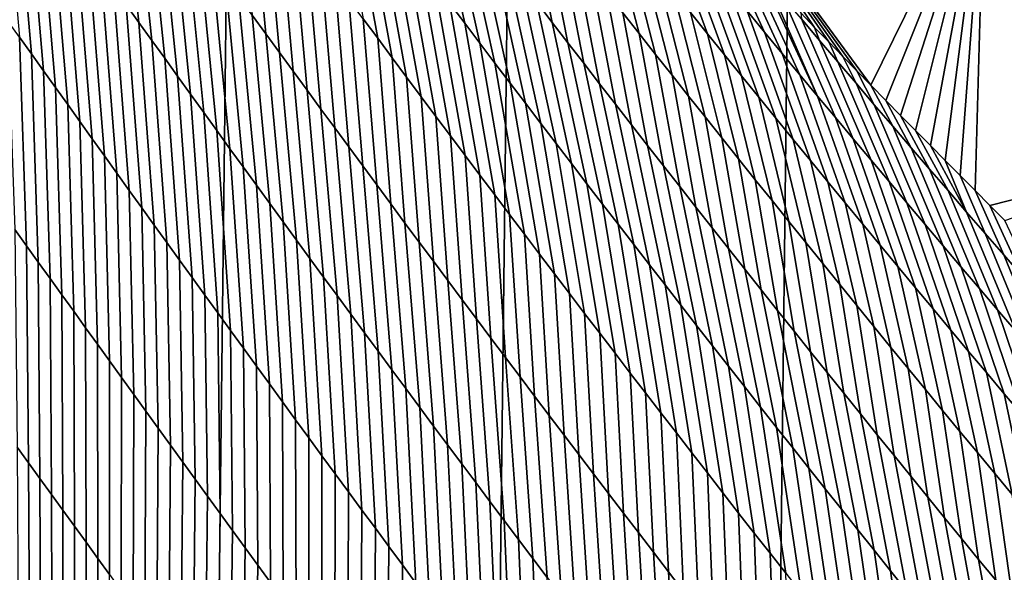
# Model space of a CAD drawing. Header units: metres. Extents: x -240 to 45, y -77 to 27.
# Tile 909 of 1056: x 2 to 4.17, y -14.65 to -13.43. Entities that reach past the tile are written whole.
import ezdxf

# ---------------------------------------------------------------- set-up
doc = ezdxf.new("R2010")
doc.units = ezdxf.units.M
doc.layers.add('solid_102011X2', color=7, linetype='CONTINUOUS')

msp = doc.modelspace()

# ---------------------------------------------------------------- linework, layer by layer
at = {"layer": 'solid_102011X2'}
for points in [[(2.297227, 26.697021), (1.673703, -26.745533), (1.050349, -26.78002), (1.67373, 26.745527)], [(2.919795, 26.634598), (2.297231, -26.697029), (1.673703, -26.745533), (2.297227, 26.697021)], [(3.541179, 26.558235), (2.919836, -26.634604), (2.297231, -26.697029), (2.919795, 26.634598)], [(4.16087, 26.46805), (3.541257, -26.558228), (2.919836, -26.634604), (3.541179, 26.558235)], [(4.777777, 26.364204), (4.160993, -26.468023), (3.541257, -26.558228), (4.16087, 26.46805)], [(5.392083, 26.246679), (4.77797, -26.364157), (4.160993, -26.468023), (4.777777, 26.364204)], [(3.848268, -13.542204, 120.031738), (3.879426, -13.574116, 120.074883), (3.40134, -12.92114, 120.114403)], [(4.131058, -13.062627, 124.279976), (3.40134, -12.92114, 120.114403), (3.879426, -13.574116, 120.074883)], [(3.817149, -13.510246, 119.988464), (3.848268, -13.542204, 120.031738), (3.40134, -12.92114, 120.114403)], [(3.786078, -13.478248, 119.945068), (3.817149, -13.510246, 119.988464), (3.40134, -12.92114, 120.114403)], [(3.75506, -13.446216, 119.901573), (3.786078, -13.478248, 119.945068), (3.40134, -12.92114, 120.114403)], [(3.724101, -13.414158, 119.857971), (3.75506, -13.446216, 119.901573), (3.40134, -12.92114, 120.114403)], [(2.231478, -13.395929, 114.20005), (2.259771, -13.435387, 114.239403), (2.215353, -13.009187, 114.64769), (2.186498, -12.96881, 114.608742)], [(4.131058, -13.062627, 124.279976), (4.624097, -13.717761, 124.235184), (5.197424, -13.658319, 128.421478), (4.704198, -13.0071, 128.463959)], [(1.9952, -13.467725, 113.412567), (2.021746, -13.504872, 113.453102), (1.982145, -13.046492, 113.841599), (1.955031, -13.008339, 113.80127)], [(2.259771, -13.435387, 114.239403), (2.288183, -13.474962, 114.278664), (2.244327, -13.049676, 114.686539), (2.215353, -13.009187, 114.64769)], [(2.021746, -13.504872, 113.453102), (2.048409, -13.542166, 113.493553), (2.009376, -13.084785, 113.881828), (1.982145, -13.046492, 113.841599)], [(2.288183, -13.474962, 114.278664), (2.316712, -13.514653, 114.317833), (2.273418, -13.090275, 114.725296), (2.244327, -13.049676, 114.686539)], [(2.51039, -13.418715, 115.032013), (2.54054, -13.46019, 115.069962), (2.505659, -13.085628, 115.510414), (2.474858, -13.043254, 115.473)], [(2.756264, -13.427316, 115.806656), (2.788112, -13.470349, 115.8433), (2.717404, -13.084631, 116.261116), (2.685026, -13.040886, 116.225052)], [(2.9473, -13.392566, 116.510979), (2.980605, -13.436792, 116.546295), (2.899421, -13.074397, 116.972511), (2.865588, -13.02955, 116.937843)], [(3.912306, -13.607696, 120.120216), (4.131058, -13.062627, 124.279976), (3.879426, -13.574116, 120.074883)], [(3.912306, -13.607696, 120.120216), (3.945216, -13.641208, 120.16539), (4.131058, -13.062627, 124.279976)], [(3.945216, -13.641208, 120.16539), (3.978148, -13.674644, 120.210396), (4.131058, -13.062627, 124.279976)], [(3.978148, -13.674644, 120.210396), (4.011093, -13.707997, 120.255211), (4.131058, -13.062627, 124.279976)], [(4.011093, -13.707997, 120.255211), (4.044044, -13.74126, 120.299843), (4.131058, -13.062627, 124.279976)], [(4.044044, -13.74126, 120.299843), (4.076994, -13.774424, 120.344269), (4.131058, -13.062627, 124.279976)], [(4.076994, -13.774424, 120.344269), (4.109933, -13.807481, 120.388481), (4.131058, -13.062627, 124.279976)], [(4.142896, -13.840467, 120.432526), (4.624097, -13.717761, 124.235184), (4.131058, -13.062627, 124.279976), (4.109933, -13.807481, 120.388481)], [(2.048409, -13.542166, 113.493553), (2.07519, -13.579602, 113.533913), (2.036726, -13.123217, 113.921951), (2.009376, -13.084785, 113.881828)], [(2.316712, -13.514653, 114.317833), (2.345359, -13.554457, 114.356918), (2.302628, -13.13098, 114.763947), (2.273418, -13.090275, 114.725296)], [(2.54054, -13.46019, 115.069962), (2.570806, -13.501749, 115.107834), (2.536577, -13.128078, 115.547745), (2.505659, -13.085628, 115.510414)], [(2.788112, -13.470349, 115.8433), (2.820075, -13.513451, 115.879852), (2.749898, -13.128439, 116.297089), (2.717404, -13.084631, 116.261116)], [(2.980605, -13.436792, 116.546295), (3.014025, -13.481075, 116.58152), (2.93337, -13.119296, 117.00708), (2.899421, -13.074397, 116.972511)], [(3.139513, -13.389739, 117.21241), (3.174277, -13.434981, 117.246277), (3.115416, -13.137892, 117.709663), (3.080002, -13.092068, 117.676598)], [(2.07519, -13.579602, 113.533913), (2.102088, -13.617179, 113.574181), (2.064193, -13.161785, 113.961967), (2.036726, -13.123217, 113.921951)], [(2.345359, -13.554457, 114.356918), (2.374123, -13.594372, 114.39592), (2.331956, -13.171791, 114.802513), (2.302628, -13.13098, 114.763947)], [(2.570806, -13.501749, 115.107834), (2.601189, -13.543392, 115.14563), (2.567611, -13.170606, 115.584991), (2.536577, -13.128078, 115.547745)], [(2.820075, -13.513451, 115.879852), (2.852154, -13.556621, 115.916321), (2.782509, -13.17231, 116.33297), (2.749898, -13.128439, 116.297089)], [(3.014025, -13.481075, 116.58152), (3.047561, -13.525414, 116.616653), (2.967436, -13.164247, 117.04155), (2.93337, -13.119296, 117.00708)], [(3.174277, -13.434981, 117.246277), (3.209157, -13.48027, 117.280045), (3.150949, -13.183759, 117.74263), (3.115416, -13.137892, 117.709663)], [(3.330383, -13.413699, 117.905838), (3.366622, -13.459802, 117.938164), (3.29401, -13.179821, 118.400978), (3.257107, -13.133214, 118.369476)], [(3.480301, -13.413286, 118.556847), (3.51791, -13.460057, 118.5877), (3.412762, -13.173903, 119.035774), (3.374588, -13.126782, 119.005745)], [(2.102088, -13.617179, 113.574181), (2.129104, -13.654895, 113.614357), (2.091779, -13.200487, 114.001892), (2.064193, -13.161785, 113.961967)], [(2.374123, -13.594372, 114.39592), (2.403005, -13.634395, 114.43483), (2.361401, -13.212704, 114.840981), (2.331956, -13.171791, 114.802513)], [(2.601189, -13.543392, 115.14563), (2.631689, -13.585117, 115.18335), (2.598763, -13.213208, 115.622147), (2.567611, -13.170606, 115.584991)], [(2.852154, -13.556621, 115.916321), (2.884348, -13.599856, 115.952705), (2.815236, -13.216241, 116.368759), (2.782509, -13.17231, 116.33297)], [(3.047561, -13.525414, 116.616653), (3.081211, -13.569808, 116.651688), (3.001618, -13.209247, 117.075928), (2.967436, -13.164247, 117.04155)], [(3.366622, -13.459802, 117.938164), (3.402978, -13.505939, 117.970375), (3.331033, -13.226458, 118.432365), (3.29401, -13.179821, 118.400978)], [(3.51791, -13.460057, 118.5877), (3.555634, -13.50685, 118.618446), (3.451054, -13.221043, 119.065689), (3.412762, -13.173903, 119.035774)], [(3.644274, -13.456989, 119.213669), (3.531884, -13.213135, 119.583069), (3.498868, -13.178263, 119.535103), (3.605398, -13.409771, 119.18428)], [(2.129104, -13.654895, 113.614357), (2.156237, -13.692746, 113.654449), (2.119483, -13.239322, 114.041718), (2.091779, -13.200487, 114.001892)], [(3.209157, -13.48027, 117.280045), (3.244153, -13.525605, 117.313705), (3.1866, -13.229667, 117.775482), (3.150949, -13.183759, 117.74263)], [(2.403005, -13.634395, 114.43483), (2.432005, -13.674523, 114.473663), (2.390964, -13.253716, 114.879364), (2.361401, -13.212704, 114.840981)], [(2.631689, -13.585117, 115.18335), (2.662305, -13.626924, 115.220985), (2.630031, -13.255885, 115.659218), (2.598763, -13.213208, 115.622147)], [(2.884348, -13.599856, 115.952705), (2.916658, -13.643158, 115.988991), (2.848078, -13.260234, 116.404449), (2.815236, -13.216241, 116.368759)], [(3.081211, -13.569808, 116.651688), (3.114977, -13.614257, 116.686623), (3.035917, -13.254296, 117.110199), (3.001618, -13.209247, 117.075928)], [(3.555634, -13.50685, 118.618446), (3.593474, -13.553665, 118.649086), (3.489464, -13.268201, 119.095497), (3.451054, -13.221043, 119.065689)], [(3.683267, -13.504219, 119.242943), (3.565025, -13.248038, 119.630989), (3.531884, -13.213135, 119.583069), (3.644274, -13.456989, 119.213669)], [(2.156237, -13.692746, 113.654449), (2.183488, -13.730732, 113.69445), (2.147305, -13.278285, 114.081444), (2.119483, -13.239322, 114.041718)], [(3.244153, -13.525605, 117.313705), (3.279265, -13.570986, 117.347267), (3.222369, -13.275616, 117.808235), (3.1866, -13.229667, 117.775482)], [(3.402978, -13.505939, 117.970375), (3.439449, -13.552111, 118.002487), (3.368174, -13.273124, 118.463646), (3.331033, -13.226458, 118.432365)], [(2.432005, -13.674523, 114.473663), (2.461122, -13.714755, 114.512413), (2.420645, -13.294826, 114.917656), (2.390964, -13.253716, 114.879364)], [(2.662305, -13.626924, 115.220985), (2.693037, -13.668809, 115.258545), (2.661415, -13.298635, 115.696205), (2.630031, -13.255885, 115.659218)], [(2.916658, -13.643158, 115.988991), (2.949082, -13.686525, 116.0252), (2.881036, -13.304286, 116.440056), (2.848078, -13.260234, 116.404449)], [(3.114977, -13.614257, 116.686623), (3.148857, -13.658758, 116.721466), (3.070333, -13.299396, 117.144371), (3.035917, -13.254296, 117.110199)], [(3.593474, -13.553665, 118.649086), (3.631428, -13.6005, 118.679619), (3.527992, -13.315376, 119.125198), (3.489464, -13.268201, 119.095497)], [(3.722373, -13.551458, 119.272118), (3.598283, -13.282962, 119.678856), (3.565025, -13.248038, 119.630989), (3.683267, -13.504219, 119.242943)], [(2.183488, -13.730732, 113.69445), (2.210857, -13.768849, 113.734375), (2.175244, -13.317375, 114.121071), (2.147305, -13.278285, 114.081444)], [(3.279265, -13.570986, 117.347267), (3.314493, -13.61641, 117.380722), (3.258256, -13.321605, 117.840874), (3.222369, -13.275616, 117.808235)], [(3.439449, -13.552111, 118.002487), (3.476035, -13.598315, 118.034492), (3.405432, -13.319818, 118.49482), (3.368174, -13.273124, 118.463646)], [(3.761594, -13.598708, 119.301186), (3.63165, -13.317898, 119.726662), (3.598283, -13.282962, 119.678856), (3.722373, -13.551458, 119.272118)], [(2.461122, -13.714755, 114.512413), (2.490357, -13.755088, 114.551079), (2.450443, -13.33603, 114.955856), (2.420645, -13.294826, 114.917656)], [(2.693037, -13.668809, 115.258545), (2.723885, -13.710773, 115.296021), (2.692915, -13.341457, 115.733109), (2.661415, -13.298635, 115.696205)], [(2.949082, -13.686525, 116.0252), (2.981621, -13.729956, 116.061317), (2.91411, -13.348396, 116.475563), (2.881036, -13.304286, 116.440056)], [(3.148857, -13.658758, 116.721466), (3.182853, -13.703314, 116.75621), (3.104864, -13.344543, 117.178436), (3.070333, -13.299396, 117.144371)], [(2.210857, -13.768849, 113.734375), (2.238343, -13.807096, 113.774208), (2.203302, -13.356591, 114.160606), (2.175244, -13.317375, 114.121071)], [(3.314493, -13.61641, 117.380722), (3.349837, -13.66188, 117.414078), (3.294261, -13.367633, 117.873413), (3.258256, -13.321605, 117.840874)], [(3.476035, -13.598315, 118.034492), (3.512736, -13.64455, 118.066391), (3.442808, -13.36654, 118.525887), (3.405432, -13.319818, 118.49482)], [(3.631428, -13.6005, 118.679619), (3.669495, -13.647355, 118.710045), (3.566637, -13.362566, 119.154793), (3.527992, -13.315376, 119.125198)], [(3.761594, -13.598708, 119.301186), (3.646272, -13.333175, 119.747543), (3.63165, -13.317898, 119.726662)], [(3.761594, -13.598708, 119.301186), (3.800927, -13.645966, 119.330147), (3.685697, -13.379812, 119.776772), (3.646272, -13.333175, 119.747543)], [(2.490357, -13.755088, 114.551079), (2.519709, -13.79552, 114.589676), (2.480358, -13.377328, 114.993973), (2.450443, -13.33603, 114.955856)], [(2.723885, -13.710773, 115.296021), (2.754849, -13.752814, 115.33342), (2.724532, -13.384352, 115.769928), (2.692915, -13.341457, 115.733109)], [(2.981621, -13.729956, 116.061317), (3.014274, -13.77345, 116.097343), (2.9473, -13.392566, 116.510979), (2.91411, -13.348396, 116.475563)], [(3.182853, -13.703314, 116.75621), (3.216962, -13.74792, 116.790863), (3.139513, -13.389739, 117.21241), (3.104864, -13.344543, 117.178436)], [(2.238343, -13.807096, 113.774208), (2.265946, -13.84547, 113.813965), (2.231478, -13.395929, 114.20005), (2.203302, -13.356591, 114.160606)], [(2.519709, -13.79552, 114.589676), (2.549178, -13.836048, 114.628189), (2.51039, -13.418715, 115.032013), (2.480358, -13.377328, 114.993973)], [(3.349837, -13.66188, 117.414078), (3.385296, -13.707392, 117.447327), (3.330383, -13.413699, 117.905838), (3.294261, -13.367633, 117.873413)], [(3.512736, -13.64455, 118.066391), (3.549551, -13.690816, 118.098183), (3.480301, -13.413286, 118.556847), (3.442808, -13.36654, 118.525887)], [(3.669495, -13.647355, 118.710045), (3.707677, -13.694226, 118.740364), (3.605398, -13.409771, 119.18428), (3.566637, -13.362566, 119.154793)], [(2.265946, -13.84547, 113.813965), (2.293668, -13.883969, 113.853638), (2.259771, -13.435387, 114.239403), (2.231478, -13.395929, 114.20005)], [(2.754849, -13.752814, 115.33342), (2.785929, -13.794932, 115.370735), (2.756264, -13.427316, 115.806656), (2.724532, -13.384352, 115.769928)], [(3.014274, -13.77345, 116.097343), (3.047042, -13.817005, 116.133278), (2.980605, -13.436792, 116.546295), (2.9473, -13.392566, 116.510979)], [(3.216962, -13.74792, 116.790863), (3.251186, -13.792579, 116.825409), (3.174277, -13.434981, 117.246277), (3.139513, -13.389739, 117.21241)], [(3.800927, -13.645966, 119.330147), (3.840374, -13.69323, 119.359001), (3.725744, -13.427344, 119.804794), (3.685697, -13.379812, 119.776772)], [(2.549178, -13.836048, 114.628189), (2.578765, -13.876671, 114.666626), (2.54054, -13.46019, 115.069962), (2.51039, -13.418715, 115.032013)], [(3.385296, -13.707392, 117.447327), (3.420869, -13.752945, 117.480476), (3.366622, -13.459802, 117.938164), (3.330383, -13.413699, 117.905838)], [(3.549551, -13.690816, 118.098183), (3.58648, -13.737109, 118.129875), (3.51791, -13.460057, 118.5877), (3.480301, -13.413286, 118.556847)], [(3.707677, -13.694226, 118.740364), (3.745971, -13.741115, 118.770584), (3.644274, -13.456989, 119.213669), (3.605398, -13.409771, 119.18428)], [(3.725744, -13.427344, 119.804794), (3.765907, -13.47488, 119.83271), (3.75506, -13.446216, 119.901573), (3.724101, -13.414158, 119.857971)], [(1.985493, -13.893945, 112.986481), (2.01125, -13.92979, 113.027214), (1.9952, -13.467725, 113.412567), (1.968771, -13.430724, 113.371933)], [(2.293668, -13.883969, 113.853638), (2.321507, -13.922591, 113.893227), (2.288183, -13.474962, 114.278664), (2.259771, -13.435387, 114.239403)], [(2.785929, -13.794932, 115.370735), (2.817124, -13.837127, 115.407974), (2.788112, -13.470349, 115.8433), (2.756264, -13.427316, 115.806656)], [(3.047042, -13.817005, 116.133278), (3.079925, -13.860623, 116.169121), (3.014025, -13.481075, 116.58152), (2.980605, -13.436792, 116.546295)], [(3.251186, -13.792579, 116.825409), (3.285525, -13.837288, 116.859863), (3.209157, -13.48027, 117.280045), (3.174277, -13.434981, 117.246277)], [(3.840374, -13.69323, 119.359001), (3.879932, -13.740499, 119.387756), (3.765907, -13.47488, 119.83271), (3.725744, -13.427344, 119.804794)], [(2.578765, -13.876671, 114.666626), (2.608469, -13.917384, 114.704994), (2.570806, -13.501749, 115.107834), (2.54054, -13.46019, 115.069962)], [(3.420869, -13.752945, 117.480476), (3.456557, -13.798538, 117.513519), (3.402978, -13.505939, 117.970375), (3.366622, -13.459802, 117.938164)], [(3.58648, -13.737109, 118.129875), (3.623522, -13.78343, 118.161453), (3.555634, -13.50685, 118.618446), (3.51791, -13.460057, 118.5877)], [(3.745971, -13.741115, 118.770584), (3.784377, -13.788017, 118.800697), (3.683267, -13.504219, 119.242943), (3.644274, -13.456989, 119.213669)], [(3.765907, -13.47488, 119.83271), (3.806185, -13.522417, 119.860527), (3.786078, -13.478248, 119.945068), (3.75506, -13.446216, 119.901573)], [(2.01125, -13.92979, 113.027214), (2.037124, -13.965785, 113.067871), (2.021746, -13.504872, 113.453102), (1.9952, -13.467725, 113.412567)], [(2.321507, -13.922591, 113.893227), (2.349463, -13.961333, 113.932739), (2.316712, -13.514653, 114.317833), (2.288183, -13.474962, 114.278664)], [(2.817124, -13.837127, 115.407974), (2.848434, -13.879395, 115.445129), (2.820075, -13.513451, 115.879852), (2.788112, -13.470349, 115.8433)], [(3.079925, -13.860623, 116.169121), (3.112921, -13.904301, 116.20488), (3.047561, -13.525414, 116.616653), (3.014025, -13.481075, 116.58152)], [(3.285525, -13.837288, 116.859863), (3.319977, -13.882047, 116.894218), (3.244153, -13.525605, 117.313705), (3.209157, -13.48027, 117.280045)], [(3.879932, -13.740499, 119.387756), (3.919602, -13.787772, 119.416412), (3.806185, -13.522417, 119.860527), (3.765907, -13.47488, 119.83271)], [(3.806185, -13.522417, 119.860527), (3.846577, -13.569954, 119.888237), (3.817149, -13.510246, 119.988464), (3.786078, -13.478248, 119.945068)], [(2.037124, -13.965785, 113.067871), (2.063115, -14.001931, 113.108444), (2.048409, -13.542166, 113.493553), (2.021746, -13.504872, 113.453102)], [(2.608469, -13.917384, 114.704994), (2.63829, -13.958188, 114.743286), (2.601189, -13.543392, 115.14563), (2.570806, -13.501749, 115.107834)], [(3.456557, -13.798538, 117.513519), (3.492359, -13.844171, 117.546455), (3.439449, -13.552111, 118.002487), (3.402978, -13.505939, 117.970375)], [(3.623522, -13.78343, 118.161453), (3.660677, -13.829777, 118.192932), (3.593474, -13.553665, 118.649086), (3.555634, -13.50685, 118.618446)], [(3.784377, -13.788017, 118.800697), (3.822894, -13.834934, 118.830704), (3.722373, -13.551458, 119.272118), (3.683267, -13.504219, 119.242943)], [(2.349463, -13.961333, 113.932739), (2.377538, -14.000194, 113.972168), (2.345359, -13.554457, 114.356918), (2.316712, -13.514653, 114.317833)], [(2.848434, -13.879395, 115.445129), (2.879859, -13.921737, 115.482201), (2.852154, -13.556621, 115.916321), (2.820075, -13.513451, 115.879852)], [(3.112921, -13.904301, 116.20488), (3.146032, -13.948039, 116.24054), (3.081211, -13.569808, 116.651688), (3.047561, -13.525414, 116.616653)], [(3.319977, -13.882047, 116.894218), (3.354544, -13.926855, 116.928467), (3.279265, -13.570986, 117.347267), (3.244153, -13.525605, 117.313705)], [(3.919602, -13.787772, 119.416412), (3.959383, -13.835048, 119.444954), (3.846577, -13.569954, 119.888237), (3.806185, -13.522417, 119.860527)], [(3.887083, -13.617489, 119.915848), (3.848268, -13.542204, 120.031738), (3.817149, -13.510246, 119.988464), (3.846577, -13.569954, 119.888237)], [(2.063115, -14.001931, 113.108444), (2.089222, -14.038223, 113.148941), (2.07519, -13.579602, 113.533913), (2.048409, -13.542166, 113.493553)], [(2.63829, -13.958188, 114.743286), (2.668228, -13.999079, 114.781509), (2.631689, -13.585117, 115.18335), (2.601189, -13.543392, 115.14563)], [(3.492359, -13.844171, 117.546455), (3.528274, -13.88984, 117.579292), (3.476035, -13.598315, 118.034492), (3.439449, -13.552111, 118.002487)], [(3.822894, -13.834934, 118.830704), (3.861523, -13.881863, 118.860603), (3.761594, -13.598708, 119.301186), (3.722373, -13.551458, 119.272118)], [(3.927701, -13.665023, 119.943359), (3.879426, -13.574116, 120.074883), (3.848268, -13.542204, 120.031738), (3.887083, -13.617489, 119.915848)], [(2.377538, -14.000194, 113.972168), (2.40573, -14.03917, 114.011528), (2.374123, -13.594372, 114.39592), (2.345359, -13.554457, 114.356918)], [(2.879859, -13.921737, 115.482201), (2.9114, -13.964151, 115.519188), (2.884348, -13.599856, 115.952705), (2.852154, -13.556621, 115.916321)], [(3.146032, -13.948039, 116.24054), (3.179256, -13.991836, 116.276115), (3.114977, -13.614257, 116.686623), (3.081211, -13.569808, 116.651688)], [(3.354544, -13.926855, 116.928467), (3.389224, -13.971712, 116.962624), (3.314493, -13.61641, 117.380722), (3.279265, -13.570986, 117.347267)], [(3.660677, -13.829777, 118.192932), (3.697943, -13.876148, 118.224304), (3.631428, -13.6005, 118.679619), (3.593474, -13.553665, 118.649086)], [(3.959383, -13.835048, 119.444954), (3.999274, -13.882324, 119.473404), (3.887083, -13.617489, 119.915848), (3.846577, -13.569954, 119.888237)], [(2.089222, -14.038223, 113.148941), (2.115446, -14.07466, 113.189362), (2.102088, -13.617179, 113.574181), (2.07519, -13.579602, 113.533913)], [(2.40573, -14.03917, 114.011528), (2.434039, -14.078259, 114.050812), (2.403005, -13.634395, 114.43483), (2.374123, -13.594372, 114.39592)], [(2.668228, -13.999079, 114.781509), (2.698282, -14.040056, 114.819656), (2.662305, -13.626924, 115.220985), (2.631689, -13.585117, 115.18335)], [(3.968432, -13.712552, 119.970764), (3.912306, -13.607696, 120.120216), (3.879426, -13.574116, 120.074883), (3.927701, -13.665023, 119.943359)], [(2.115446, -14.07466, 113.189362), (2.141787, -14.111241, 113.229706), (2.129104, -13.654895, 113.614357), (2.102088, -13.617179, 113.574181)], [(2.9114, -13.964151, 115.519188), (2.943054, -14.006638, 115.556099), (2.916658, -13.643158, 115.988991), (2.884348, -13.599856, 115.952705)], [(3.179256, -13.991836, 116.276115), (3.212594, -14.03569, 116.3116), (3.148857, -13.658758, 116.721466), (3.114977, -13.614257, 116.686623)], [(3.389224, -13.971712, 116.962624), (3.424018, -14.016618, 116.996674), (3.349837, -13.66188, 117.414078), (3.314493, -13.61641, 117.380722)], [(3.528274, -13.88984, 117.579292), (3.564301, -13.935546, 117.612022), (3.512736, -13.64455, 118.066391), (3.476035, -13.598315, 118.034492)], [(3.697943, -13.876148, 118.224304), (3.735321, -13.922543, 118.255577), (3.669495, -13.647355, 118.710045), (3.631428, -13.6005, 118.679619)], [(3.861523, -13.881863, 118.860603), (3.900262, -13.928802, 118.890404), (3.800927, -13.645966, 119.330147), (3.761594, -13.598708, 119.301186)], [(3.999274, -13.882324, 119.473404), (4.039274, -13.929602, 119.501747), (3.927701, -13.665023, 119.943359), (3.887083, -13.617489, 119.915848)], [(4.009274, -13.760076, 119.998077), (3.945216, -13.641208, 120.16539), (3.912306, -13.607696, 120.120216), (3.968432, -13.712552, 119.970764)], [(2.434039, -14.078259, 114.050812), (2.462467, -14.11746, 114.090019), (2.432005, -13.674523, 114.473663), (2.403005, -13.634395, 114.43483)], [(2.698282, -14.040056, 114.819656), (2.728454, -14.08112, 114.857727), (2.693037, -13.668809, 115.258545), (2.662305, -13.626924, 115.220985)], [(2.141787, -14.111241, 113.229706), (2.168245, -14.147962, 113.269974), (2.156237, -13.692746, 113.654449), (2.129104, -13.654895, 113.614357)], [(2.943054, -14.006638, 115.556099), (2.974824, -14.049194, 115.592926), (2.949082, -13.686525, 116.0252), (2.916658, -13.643158, 115.988991)], [(3.212594, -14.03569, 116.3116), (3.246045, -14.079602, 116.346985), (3.182853, -13.703314, 116.75621), (3.148857, -13.658758, 116.721466)], [(3.564301, -13.935546, 117.612022), (3.600441, -13.981286, 117.644653), (3.549551, -13.690816, 118.098183), (3.512736, -13.64455, 118.066391)], [(3.735321, -13.922543, 118.255577), (3.77281, -13.968959, 118.286743), (3.707677, -13.694226, 118.740364), (3.669495, -13.647355, 118.710045)], [(3.900262, -13.928802, 118.890404), (3.939111, -13.975752, 118.920097), (3.840374, -13.69323, 119.359001), (3.800927, -13.645966, 119.330147)], [(4.050228, -13.807593, 120.025284), (3.978148, -13.674644, 120.210396), (3.945216, -13.641208, 120.16539), (4.009274, -13.760076, 119.998077)], [(2.462467, -14.11746, 114.090019), (2.491012, -14.15677, 114.12915), (2.461122, -13.714755, 114.512413), (2.432005, -13.674523, 114.473663)], [(2.728454, -14.08112, 114.857727), (2.758741, -14.122268, 114.895729), (2.723885, -13.710773, 115.296021), (2.693037, -13.668809, 115.258545)], [(3.424018, -14.016618, 116.996674), (3.458925, -14.061569, 117.030632), (3.385296, -13.707392, 117.447327), (3.349837, -13.66188, 117.414078)], [(4.039274, -13.929602, 119.501747), (4.079383, -13.976877, 119.529984), (3.968432, -13.712552, 119.970764), (3.927701, -13.665023, 119.943359)], [(4.091291, -13.855103, 120.052391), (4.011093, -13.707997, 120.255211), (3.978148, -13.674644, 120.210396), (4.050228, -13.807593, 120.025284)], [(2.168245, -14.147962, 113.269974), (2.19482, -14.184821, 113.310165), (2.183488, -13.730732, 113.69445), (2.156237, -13.692746, 113.654449)], [(2.974824, -14.049194, 115.592926), (3.006707, -14.091821, 115.629669), (2.981621, -13.729956, 116.061317), (2.949082, -13.686525, 116.0252)], [(3.246045, -14.079602, 116.346985), (3.27961, -14.123571, 116.382278), (3.216962, -13.74792, 116.790863), (3.182853, -13.703314, 116.75621)], [(3.600441, -13.981286, 117.644653), (3.636693, -14.02706, 117.677177), (3.58648, -13.737109, 118.129875), (3.549551, -13.690816, 118.098183)], [(3.77281, -13.968959, 118.286743), (3.810409, -14.015395, 118.317802), (3.745971, -13.741115, 118.770584), (3.707677, -13.694226, 118.740364)], [(3.939111, -13.975752, 118.920097), (3.978068, -14.022709, 118.949684), (3.879932, -13.740499, 119.387756), (3.840374, -13.69323, 119.359001)], [(2.491012, -14.15677, 114.12915), (2.519675, -14.196185, 114.168213), (2.490357, -13.755088, 114.551079), (2.461122, -13.714755, 114.512413)], [(2.758741, -14.122268, 114.895729), (2.789145, -14.163499, 114.933655), (2.754849, -13.752814, 115.33342), (2.723885, -13.710773, 115.296021)], [(3.458925, -14.061569, 117.030632), (3.493946, -14.106566, 117.064484), (3.420869, -13.752945, 117.480476), (3.385296, -13.707392, 117.447327)], [(4.079383, -13.976877, 119.529984), (4.119601, -14.024149, 119.558128), (4.009274, -13.760076, 119.998077), (3.968432, -13.712552, 119.970764)], [(4.091291, -13.855103, 120.052391), (4.044044, -13.74126, 120.299843), (4.011093, -13.707997, 120.255211)], [(4.142896, -13.840467, 120.432526), (4.175972, -13.873473, 120.476509), (4.624097, -13.717761, 124.235184)], [(2.19482, -14.184821, 113.310165), (2.221513, -14.221817, 113.350288), (2.210857, -13.768849, 113.734375), (2.183488, -13.730732, 113.69445)], [(3.006707, -14.091821, 115.629669), (3.038705, -14.134516, 115.666328), (3.014274, -13.77345, 116.097343), (2.981621, -13.729956, 116.061317)], [(3.27961, -14.123571, 116.382278), (3.313287, -14.167595, 116.41748), (3.251186, -13.792579, 116.825409), (3.216962, -13.74792, 116.790863)], [(3.636693, -14.02706, 117.677177), (3.673056, -14.072865, 117.709602), (3.623522, -13.78343, 118.161453), (3.58648, -13.737109, 118.129875)], [(3.810409, -14.015395, 118.317802), (3.848118, -14.061851, 118.348755), (3.784377, -13.788017, 118.800697), (3.745971, -13.741115, 118.770584)], [(3.978068, -14.022709, 118.949684), (4.017135, -14.069674, 118.979172), (3.919602, -13.787772, 119.416412), (3.879932, -13.740499, 119.387756)], [(4.091291, -13.855103, 120.052391), (4.132465, -13.902603, 120.079391), (4.076994, -13.774424, 120.344269), (4.044044, -13.74126, 120.299843)], [(2.221513, -14.221817, 113.350288), (2.248322, -14.258947, 113.390327), (2.238343, -13.807096, 113.774208), (2.210857, -13.768849, 113.734375)], [(2.519675, -14.196185, 114.168213), (2.548455, -14.235706, 114.207199), (2.519709, -13.79552, 114.589676), (2.490357, -13.755088, 114.551079)], [(2.789145, -14.163499, 114.933655), (2.819664, -14.204812, 114.971512), (2.785929, -13.794932, 115.370735), (2.754849, -13.752814, 115.33342)], [(3.493946, -14.106566, 117.064484), (3.529078, -14.151607, 117.098236), (3.456557, -13.798538, 117.513519), (3.420869, -13.752945, 117.480476)], [(4.119601, -14.024149, 119.558128), (4.159925, -14.071418, 119.586166), (4.050228, -13.807593, 120.025284), (4.009274, -13.760076, 119.998077)], [(3.038705, -14.134516, 115.666328), (3.070817, -14.177279, 115.702904), (3.047042, -13.817005, 116.133278), (3.014274, -13.77345, 116.097343)], [(3.673056, -14.072865, 117.709602), (3.70953, -14.118701, 117.74192), (3.660677, -13.829777, 118.192932), (3.623522, -13.78343, 118.161453)], [(3.848118, -14.061851, 118.348755), (3.885936, -14.108324, 118.379608), (3.822894, -13.834934, 118.830704), (3.784377, -13.788017, 118.800697)], [(4.017135, -14.069674, 118.979172), (4.056309, -14.116643, 119.008553), (3.959383, -13.835048, 119.444954), (3.919602, -13.787772, 119.416412)], [(4.132465, -13.902603, 120.079391), (4.173747, -13.950093, 120.1063), (4.109933, -13.807481, 120.388481), (4.076994, -13.774424, 120.344269)], [(2.248322, -14.258947, 113.390327), (2.275249, -14.296209, 113.430305), (2.265946, -13.84547, 113.813965), (2.238343, -13.807096, 113.774208)], [(2.548455, -14.235706, 114.207199), (2.577353, -14.275329, 114.246124), (2.549178, -13.836048, 114.628189), (2.519709, -13.79552, 114.589676)], [(2.819664, -14.204812, 114.971512), (2.8503, -14.246207, 115.009285), (2.817124, -13.837127, 115.407974), (2.785929, -13.794932, 115.370735)], [(3.313287, -14.167595, 116.41748), (3.347078, -14.211675, 116.452591), (3.285525, -13.837288, 116.859863), (3.251186, -13.792579, 116.825409)], [(3.529078, -14.151607, 117.098236), (3.564323, -14.196691, 117.131882), (3.492359, -13.844171, 117.546455), (3.456557, -13.798538, 117.513519)], [(4.159925, -14.071418, 119.586166), (4.200357, -14.11868, 119.614105), (4.091291, -13.855103, 120.052391), (4.050228, -13.807593, 120.025284)], [(4.173747, -13.950093, 120.1063), (4.215137, -13.997573, 120.13311), (4.142896, -13.840467, 120.432526), (4.109933, -13.807481, 120.388481)], [(3.070817, -14.177279, 115.702904), (3.103043, -14.220108, 115.739395), (3.079925, -13.860623, 116.169121), (3.047042, -13.817005, 116.133278)], [(3.70953, -14.118701, 117.74192), (3.746113, -14.164566, 117.774139), (3.697943, -13.876148, 118.224304), (3.660677, -13.829777, 118.192932)], [(3.885936, -14.108324, 118.379608), (3.923862, -14.154814, 118.410362), (3.861523, -13.881863, 118.860603), (3.822894, -13.834934, 118.830704)], [(4.056309, -14.116643, 119.008553), (4.09559, -14.163616, 119.037834), (3.999274, -13.882324, 119.473404), (3.959383, -13.835048, 119.444954)], [(2.275249, -14.296209, 113.430305), (2.302294, -14.333601, 113.470207), (2.293668, -13.883969, 113.853638), (2.265946, -13.84547, 113.813965)], [(2.577353, -14.275329, 114.246124), (2.606369, -14.31505, 114.284973), (2.578765, -13.876671, 114.666626), (2.549178, -13.836048, 114.628189)], [(2.8503, -14.246207, 115.009285), (2.881051, -14.287682, 115.046989), (2.848434, -13.879395, 115.445129), (2.817124, -13.837127, 115.407974)], [(3.347078, -14.211675, 116.452591), (3.380982, -14.255808, 116.487602), (3.319977, -13.882047, 116.894218), (3.285525, -13.837288, 116.859863)], [(3.564323, -14.196691, 117.131882), (3.599679, -14.241815, 117.165436), (3.528274, -13.88984, 117.579292), (3.492359, -13.844171, 117.546455)], [(4.200357, -14.11868, 119.614105), (4.240894, -14.165935, 119.641937), (4.132465, -13.902603, 120.079391), (4.091291, -13.855103, 120.052391)], [(4.215137, -13.997573, 120.13311), (4.256635, -14.045041, 120.159821), (4.175972, -13.873473, 120.476509), (4.142896, -13.840467, 120.432526)], [(2.606369, -14.31505, 114.284973), (2.635503, -14.35487, 114.323761), (2.608469, -13.917384, 114.704994), (2.578765, -13.876671, 114.666626)], [(3.103043, -14.220108, 115.739395), (3.135382, -14.263004, 115.775803), (3.112921, -13.904301, 116.20488), (3.079925, -13.860623, 116.169121)], [(3.746113, -14.164566, 117.774139), (3.782807, -14.210459, 117.806252), (3.735321, -13.922543, 118.255577), (3.697943, -13.876148, 118.224304)], [(1.990152, -14.375793, 112.623627), (2.015289, -14.410547, 112.664482), (2.01125, -13.92979, 113.027214), (1.985493, -13.893945, 112.986481)], [(2.302294, -14.333601, 113.470207), (2.329456, -14.37112, 113.51004), (2.321507, -13.922591, 113.893227), (2.293668, -13.883969, 113.853638)], [(2.881051, -14.287682, 115.046989), (2.911916, -14.329236, 115.084618), (2.879859, -13.921737, 115.482201), (2.848434, -13.879395, 115.445129)], [(3.380982, -14.255808, 116.487602), (3.414998, -14.299994, 116.522522), (3.354544, -13.926855, 116.928467), (3.319977, -13.882047, 116.894218)], [(3.599679, -14.241815, 117.165436), (3.635145, -14.286979, 117.198883), (3.564301, -13.935546, 117.612022), (3.528274, -13.88984, 117.579292)], [(3.923862, -14.154814, 118.410362), (3.961897, -14.201319, 118.44101), (3.900262, -13.928802, 118.890404), (3.861523, -13.881863, 118.860603)], [(4.09559, -14.163616, 119.037834), (4.134978, -14.210592, 119.067017), (4.039274, -13.929602, 119.501747), (3.999274, -13.882324, 119.473404)], [(2.329456, -14.37112, 113.51004), (2.356735, -14.408765, 113.549797), (2.349463, -13.961333, 113.932739), (2.321507, -13.922591, 113.893227)], [(2.635503, -14.35487, 114.323761), (2.664754, -14.394784, 114.36248), (2.63829, -13.958188, 114.743286), (2.608469, -13.917384, 114.704994)], [(2.911916, -14.329236, 115.084618), (2.942898, -14.370868, 115.122169), (2.9114, -13.964151, 115.519188), (2.879859, -13.921737, 115.482201)], [(3.135382, -14.263004, 115.775803), (3.167834, -14.305964, 115.812126), (3.146032, -13.948039, 116.24054), (3.112921, -13.904301, 116.20488)], [(3.782807, -14.210459, 117.806252), (3.819609, -14.256378, 117.838264), (3.77281, -13.968959, 118.286743), (3.735321, -13.922543, 118.255577)], [(4.240894, -14.165935, 119.641937), (4.281537, -14.213182, 119.669678), (4.173747, -13.950093, 120.1063), (4.132465, -13.902603, 120.079391)], [(2.015289, -14.410547, 112.664482), (2.040543, -14.445457, 112.705276), (2.037124, -13.965785, 113.067871), (2.01125, -13.92979, 113.027214)], [(3.414998, -14.299994, 116.522522), (3.449127, -14.344234, 116.557343), (3.389224, -13.971712, 116.962624), (3.354544, -13.926855, 116.928467)], [(3.635145, -14.286979, 117.198883), (3.670722, -14.332181, 117.232239), (3.600441, -13.981286, 117.644653), (3.564301, -13.935546, 117.612022)], [(3.961897, -14.201319, 118.44101), (4.000039, -14.247836, 118.47155), (3.939111, -13.975752, 118.920097), (3.900262, -13.928802, 118.890404)], [(4.134978, -14.210592, 119.067017), (4.174471, -14.257569, 119.096092), (4.079383, -13.976877, 119.529984), (4.039274, -13.929602, 119.501747)], [(2.040543, -14.445457, 112.705276), (2.065914, -14.480518, 112.746002), (2.063115, -14.001931, 113.108444), (2.037124, -13.965785, 113.067871)], [(2.356735, -14.408765, 113.549797), (2.384132, -14.446533, 113.589493), (2.377538, -14.000194, 113.972168), (2.349463, -13.961333, 113.932739)], [(2.664754, -14.394784, 114.36248), (2.694123, -14.434793, 114.401131), (2.668228, -13.999079, 114.781509), (2.63829, -13.958188, 114.743286)], [(2.942898, -14.370868, 115.122169), (2.973993, -14.412577, 115.159645), (2.943054, -14.006638, 115.556099), (2.9114, -13.964151, 115.519188)], [(3.167834, -14.305964, 115.812126), (3.2004, -14.348989, 115.848358), (3.179256, -13.991836, 116.276115), (3.146032, -13.948039, 116.24054)], [(4.281537, -14.213182, 119.669678), (4.322285, -14.260421, 119.697319), (4.215137, -13.997573, 120.13311), (4.173747, -13.950093, 120.1063)], [(3.449127, -14.344234, 116.557343), (3.483367, -14.388524, 116.592064), (3.424018, -14.016618, 116.996674), (3.389224, -13.971712, 116.962624)], [(3.670722, -14.332181, 117.232239), (3.706409, -14.37742, 117.265488), (3.636693, -14.02706, 117.677177), (3.600441, -13.981286, 117.644653)], [(3.819609, -14.256378, 117.838264), (3.85652, -14.302321, 117.870178), (3.810409, -14.015395, 118.317802), (3.77281, -13.968959, 118.286743)], [(4.000039, -14.247836, 118.47155), (4.038288, -14.294367, 118.501991), (3.978068, -14.022709, 118.949684), (3.939111, -13.975752, 118.920097)], [(4.174471, -14.257569, 119.096092), (4.21407, -14.304546, 119.125069), (4.119601, -14.024149, 119.558128), (4.079383, -13.976877, 119.529984)], [(2.065914, -14.480518, 112.746002), (2.091402, -14.515733, 112.786659), (2.089222, -14.038223, 113.148941), (2.063115, -14.001931, 113.108444)], [(2.384132, -14.446533, 113.589493), (2.411646, -14.484423, 113.62912), (2.40573, -14.03917, 114.011528), (2.377538, -14.000194, 113.972168)], [(2.694123, -14.434793, 114.401131), (2.723609, -14.474893, 114.43972), (2.698282, -14.040056, 114.819656), (2.668228, -13.999079, 114.781509)], [(2.973993, -14.412577, 115.159645), (3.005204, -14.454362, 115.197037), (2.974824, -14.049194, 115.592926), (2.943054, -14.006638, 115.556099)], [(3.2004, -14.348989, 115.848358), (3.233078, -14.392077, 115.884506), (3.212594, -14.03569, 116.3116), (3.179256, -13.991836, 116.276115)], [(3.483367, -14.388524, 116.592064), (3.51772, -14.432866, 116.626694), (3.458925, -14.061569, 117.030632), (3.424018, -14.016618, 116.996674)], [(3.706409, -14.37742, 117.265488), (3.742206, -14.422695, 117.298637), (3.673056, -14.072865, 117.709602), (3.636693, -14.02706, 117.677177)], [(3.85652, -14.302321, 117.870178), (3.893539, -14.348289, 117.901985), (3.848118, -14.061851, 118.348755), (3.810409, -14.015395, 118.317802)], [(4.038288, -14.294367, 118.501991), (4.076643, -14.340907, 118.532333), (4.017135, -14.069674, 118.979172), (3.978068, -14.022709, 118.949684)], [(4.21407, -14.304546, 119.125069), (4.253774, -14.351521, 119.153938), (4.159925, -14.071418, 119.586166), (4.119601, -14.024149, 119.558128)], [(2.091402, -14.515733, 112.786659), (2.117008, -14.551095, 112.827255), (2.115446, -14.07466, 113.189362), (2.089222, -14.038223, 113.148941)], [(2.411646, -14.484423, 113.62912), (2.439278, -14.52243, 113.668678), (2.434039, -14.078259, 114.050812), (2.40573, -14.03917, 114.011528)], [(2.723609, -14.474893, 114.43972), (2.753212, -14.515083, 114.478241), (2.728454, -14.08112, 114.857727), (2.698282, -14.040056, 114.819656)], [(3.005204, -14.454362, 115.197037), (3.036529, -14.496222, 115.23436), (3.006707, -14.091821, 115.629669), (2.974824, -14.049194, 115.592926)], [(3.233078, -14.392077, 115.884506), (3.26587, -14.435228, 115.920563), (3.246045, -14.079602, 116.346985), (3.212594, -14.03569, 116.3116)], [(2.117008, -14.551095, 112.827255), (2.142731, -14.586605, 112.86779), (2.141787, -14.111241, 113.229706), (2.115446, -14.07466, 113.189362)], [(3.51772, -14.432866, 116.626694), (3.552184, -14.477256, 116.661224), (3.493946, -14.106566, 117.064484), (3.458925, -14.061569, 117.030632)], [(3.742206, -14.422695, 117.298637), (3.778111, -14.468003, 117.331688), (3.70953, -14.118701, 117.74192), (3.673056, -14.072865, 117.709602)], [(3.893539, -14.348289, 117.901985), (3.930665, -14.394279, 117.933693), (3.885936, -14.108324, 118.379608), (3.848118, -14.061851, 118.348755)], [(4.076643, -14.340907, 118.532333), (4.115103, -14.387457, 118.562569), (4.056309, -14.116643, 119.008553), (4.017135, -14.069674, 118.979172)], [(4.253774, -14.351521, 119.153938), (4.293581, -14.398494, 119.182716), (4.200357, -14.11868, 119.614105), (4.159925, -14.071418, 119.586166)], [(2.439278, -14.52243, 113.668678), (2.467028, -14.560555, 113.708168), (2.462467, -14.11746, 114.090019), (2.434039, -14.078259, 114.050812)], [(2.753212, -14.515083, 114.478241), (2.782932, -14.555365, 114.516693), (2.758741, -14.122268, 114.895729), (2.728454, -14.08112, 114.857727)], [(3.036529, -14.496222, 115.23436), (3.067968, -14.538155, 115.271599), (3.038705, -14.134516, 115.666328), (3.006707, -14.091821, 115.629669)], [(3.26587, -14.435228, 115.920563), (3.298774, -14.47844, 115.956535), (3.27961, -14.123571, 116.382278), (3.246045, -14.079602, 116.346985)], [(2.142731, -14.586605, 112.86779), (2.168571, -14.62226, 112.908257), (2.168245, -14.147962, 113.269974), (2.141787, -14.111241, 113.229706)], [(2.467028, -14.560555, 113.708168), (2.494896, -14.598794, 113.747597), (2.491012, -14.15677, 114.12915), (2.462467, -14.11746, 114.090019)], [(3.552184, -14.477256, 116.661224), (3.586759, -14.521694, 116.695663), (3.529078, -14.151607, 117.098236), (3.493946, -14.106566, 117.064484)], [(3.778111, -14.468003, 117.331688), (3.814125, -14.513345, 117.364639), (3.746113, -14.164566, 117.774139), (3.70953, -14.118701, 117.74192)], [(3.930665, -14.394279, 117.933693), (3.967899, -14.440289, 117.965294), (3.923862, -14.154814, 118.410362), (3.885936, -14.108324, 118.379608)], [(4.115103, -14.387457, 118.562569), (4.153668, -14.434015, 118.592705), (4.09559, -14.163616, 119.037834), (4.056309, -14.116643, 119.008553)], [(2.782932, -14.555365, 114.516693), (2.812769, -14.595735, 114.555084), (2.789145, -14.163499, 114.933655), (2.758741, -14.122268, 114.895729)], [(3.067968, -14.538155, 115.271599), (3.099521, -14.580161, 115.308769), (3.070817, -14.177279, 115.702904), (3.038705, -14.134516, 115.666328)], [(3.298774, -14.47844, 115.956535), (3.33179, -14.521713, 115.992424), (3.313287, -14.167595, 116.41748), (3.27961, -14.123571, 116.382278)], [(2.168571, -14.62226, 112.908257), (2.194529, -14.658057, 112.948654), (2.19482, -14.184821, 113.310165), (2.168245, -14.147962, 113.269974)], [(2.494896, -14.598794, 113.747597), (2.522882, -14.637146, 113.786957), (2.519675, -14.196185, 114.168213), (2.491012, -14.15677, 114.12915)], [(3.586759, -14.521694, 116.695663), (3.621445, -14.566179, 116.729996), (3.564323, -14.196691, 117.131882), (3.529078, -14.151607, 117.098236)], [(3.967899, -14.440289, 117.965294), (4.005238, -14.48632, 117.996796), (3.961897, -14.201319, 118.44101), (3.923862, -14.154814, 118.410362)], [(2.812769, -14.595735, 114.555084), (2.842722, -14.636192, 114.593407), (2.819664, -14.204812, 114.971512), (2.789145, -14.163499, 114.933655)], [(3.099521, -14.580161, 115.308769), (3.131188, -14.62224, 115.345848), (3.103043, -14.220108, 115.739395), (3.070817, -14.177279, 115.702904)], [(3.33179, -14.521713, 115.992424), (3.364919, -14.565045, 116.028214), (3.347078, -14.211675, 116.452591), (3.313287, -14.167595, 116.41748)], [(3.814125, -14.513345, 117.364639), (3.850247, -14.558717, 117.397491), (3.782807, -14.210459, 117.806252), (3.746113, -14.164566, 117.774139)], [(4.153668, -14.434015, 118.592705), (4.192338, -14.480579, 118.622734), (4.134978, -14.210592, 119.067017), (4.09559, -14.163616, 119.037834)], [(2.194529, -14.658057, 112.948654), (2.220605, -14.693995, 112.988998), (2.221513, -14.221817, 113.350288), (2.19482, -14.184821, 113.310165)], [(2.522882, -14.637146, 113.786957), (2.550985, -14.675607, 113.826263), (2.548455, -14.235706, 114.207199), (2.519675, -14.196185, 114.168213)], [(2.842722, -14.636192, 114.593407), (2.872791, -14.676737, 114.631653), (2.8503, -14.246207, 115.009285), (2.819664, -14.204812, 114.971512)], [(3.621445, -14.566179, 116.729996), (3.65624, -14.610708, 116.764236), (3.599679, -14.241815, 117.165436), (3.564323, -14.196691, 117.131882)], [(4.005238, -14.48632, 117.996796), (4.042684, -14.532367, 118.028198), (4.000039, -14.247836, 118.47155), (3.961897, -14.201319, 118.44101)], [(2.220605, -14.693995, 112.988998), (2.246798, -14.730073, 113.029274), (2.248322, -14.258947, 113.390327), (2.221513, -14.221817, 113.350288)], [(3.131188, -14.62224, 115.345848), (3.162968, -14.66439, 115.382851), (3.135382, -14.263004, 115.775803), (3.103043, -14.220108, 115.739395)], [(3.364919, -14.565045, 116.028214), (3.39816, -14.608437, 116.063919), (3.380982, -14.255808, 116.487602), (3.347078, -14.211675, 116.452591)], [(3.850247, -14.558717, 117.397491), (3.886476, -14.604119, 117.430237), (3.819609, -14.256378, 117.838264), (3.782807, -14.210459, 117.806252)], [(4.192338, -14.480579, 118.622734), (4.231112, -14.527148, 118.652664), (4.174471, -14.257569, 119.096092), (4.134978, -14.210592, 119.067017)], [(2.550985, -14.675607, 113.826263), (2.579206, -14.714176, 113.865501), (2.577353, -14.275329, 114.246124), (2.548455, -14.235706, 114.207199)], [(2.872791, -14.676737, 114.631653), (2.902976, -14.717366, 114.669838), (2.881051, -14.287682, 115.046989), (2.8503, -14.246207, 115.009285)], [(3.65624, -14.610708, 116.764236), (3.691145, -14.655281, 116.798386), (3.635145, -14.286979, 117.198883), (3.599679, -14.241815, 117.165436)], [(4.042684, -14.532367, 118.028198), (4.080234, -14.578431, 118.059502), (4.038288, -14.294367, 118.501991), (4.000039, -14.247836, 118.47155)], [(2.246798, -14.730073, 113.029274), (2.27311, -14.766287, 113.069489), (2.275249, -14.296209, 113.430305), (2.248322, -14.258947, 113.390327)], [(3.162968, -14.66439, 115.382851), (3.194862, -14.706609, 115.419777), (3.167834, -14.305964, 115.812126), (3.135382, -14.263004, 115.775803)], [(3.39816, -14.608437, 116.063919), (3.431512, -14.651886, 116.099541), (3.414998, -14.299994, 116.522522), (3.380982, -14.255808, 116.487602)], [(3.886476, -14.604119, 117.430237), (3.922811, -14.649549, 117.462891), (3.85652, -14.302321, 117.870178), (3.819609, -14.256378, 117.838264)], [(4.231112, -14.527148, 118.652664), (4.269988, -14.573721, 118.682495), (4.21407, -14.304546, 119.125069), (4.174471, -14.257569, 119.096092)], [(2.579206, -14.714176, 113.865501), (2.607546, -14.752851, 113.904678), (2.606369, -14.31505, 114.284973), (2.577353, -14.275329, 114.246124)], [(2.902976, -14.717366, 114.669838), (2.933277, -14.75808, 114.707947), (2.911916, -14.329236, 115.084618), (2.881051, -14.287682, 115.046989)], [(3.691145, -14.655281, 116.798386), (3.726159, -14.699895, 116.832428), (3.670722, -14.332181, 117.232239), (3.635145, -14.286979, 117.198883)], [(2.27311, -14.766287, 113.069489), (2.299539, -14.802635, 113.10965), (2.302294, -14.333601, 113.470207), (2.275249, -14.296209, 113.430305)], [(3.194862, -14.706609, 115.419777), (3.226869, -14.748898, 115.456619), (3.2004, -14.348989, 115.848358), (3.167834, -14.305964, 115.812126)], [(3.431512, -14.651886, 116.099541), (3.464976, -14.695393, 116.135063), (3.449127, -14.344234, 116.557343), (3.414998, -14.299994, 116.522522)], [(3.922811, -14.649549, 117.462891), (3.959253, -14.695006, 117.495445), (3.893539, -14.348289, 117.901985), (3.85652, -14.302321, 117.870178)], [(4.080234, -14.578431, 118.059502), (4.117889, -14.62451, 118.090698), (4.076643, -14.340907, 118.532333), (4.038288, -14.294367, 118.501991)], [(2.299539, -14.802635, 113.10965), (2.326087, -14.839116, 113.149742), (2.329456, -14.37112, 113.51004), (2.302294, -14.333601, 113.470207)], [(2.607546, -14.752851, 113.904678), (2.636003, -14.79163, 113.943794), (2.635503, -14.35487, 114.323761), (2.606369, -14.31505, 114.284973)], [(2.933277, -14.75808, 114.707947), (2.963693, -14.798877, 114.745995), (2.942898, -14.370868, 115.122169), (2.911916, -14.329236, 115.084618)], [(3.726159, -14.699895, 116.832428), (3.761282, -14.74455, 116.866379), (3.706409, -14.37742, 117.265488), (3.670722, -14.332181, 117.232239)], [(2.636003, -14.79163, 113.943794), (2.664579, -14.830509, 113.982857), (2.664754, -14.394784, 114.36248), (2.635503, -14.35487, 114.323761)], [(3.226869, -14.748898, 115.456619), (3.258989, -14.791254, 115.493385), (3.233078, -14.392077, 115.884506), (3.2004, -14.348989, 115.848358)], [(3.464976, -14.695393, 116.135063), (3.498551, -14.738955, 116.170494), (3.483367, -14.388524, 116.592064), (3.449127, -14.344234, 116.557343)], [(3.959253, -14.695006, 117.495445), (3.995801, -14.740489, 117.527893), (3.930665, -14.394279, 117.933693), (3.893539, -14.348289, 117.901985)], [(4.117889, -14.62451, 118.090698), (4.155648, -14.670602, 118.121796), (4.115103, -14.387457, 118.562569), (4.076643, -14.340907, 118.532333)], [(1.993599, -14.890052, 112.302658), (2.018125, -14.923723, 112.343491), (2.015289, -14.410547, 112.664482), (1.990152, -14.375793, 112.623627)], [(2.326087, -14.839116, 113.149742), (2.352753, -14.875728, 113.189781), (2.356735, -14.408765, 113.549797), (2.329456, -14.37112, 113.51004)], [(2.963693, -14.798877, 114.745995), (2.994225, -14.839756, 114.783966), (2.973993, -14.412577, 115.159645), (2.942898, -14.370868, 115.122169)], [(3.761282, -14.74455, 116.866379), (3.796513, -14.789244, 116.900238), (3.742206, -14.422695, 117.298637), (3.706409, -14.37742, 117.265488)], [(2.664579, -14.830509, 113.982857), (2.693272, -14.869488, 114.021858), (2.694123, -14.434793, 114.401131), (2.664754, -14.394784, 114.36248)], [(3.258989, -14.791254, 115.493385), (3.291222, -14.833677, 115.53006), (3.26587, -14.435228, 115.920563), (3.233078, -14.392077, 115.884506)], [(3.498551, -14.738955, 116.170494), (3.532238, -14.782573, 116.205833), (3.51772, -14.432866, 116.626694), (3.483367, -14.388524, 116.592064)], [(3.995801, -14.740489, 117.527893), (4.032454, -14.785996, 117.560249), (3.967899, -14.440289, 117.965294), (3.930665, -14.394279, 117.933693)], [(4.155648, -14.670602, 118.121796), (4.19351, -14.716707, 118.152794), (4.153668, -14.434015, 118.592705), (4.115103, -14.387457, 118.562569)], [(2.018125, -14.923723, 112.343491), (2.042769, -14.957551, 112.38427), (2.040543, -14.445457, 112.705276), (2.015289, -14.410547, 112.664482)], [(2.352753, -14.875728, 113.189781), (2.379537, -14.912467, 113.229759), (2.384132, -14.446533, 113.589493), (2.356735, -14.408765, 113.549797)], [(2.994225, -14.839756, 114.783966), (3.024871, -14.880716, 114.821869), (3.005204, -14.454362, 115.197037), (2.973993, -14.412577, 115.159645)], [(3.796513, -14.789244, 116.900238), (3.831851, -14.833976, 116.93399), (3.778111, -14.468003, 117.331688), (3.742206, -14.422695, 117.298637)], [(2.042769, -14.957551, 112.38427), (2.067531, -14.991534, 112.424995), (2.065914, -14.480518, 112.746002), (2.040543, -14.445457, 112.705276)], [(2.693272, -14.869488, 114.021858), (2.722084, -14.908565, 114.060799), (2.723609, -14.474893, 114.43972), (2.694123, -14.434793, 114.401131)], [(3.291222, -14.833677, 115.53006), (3.323567, -14.876166, 115.566658), (3.298774, -14.47844, 115.956535), (3.26587, -14.435228, 115.920563)], [(3.532238, -14.782573, 116.205833), (3.566035, -14.826245, 116.241081), (3.552184, -14.477256, 116.661224), (3.51772, -14.432866, 116.626694)], [(4.032454, -14.785996, 117.560249), (4.069211, -14.831525, 117.592499), (4.005238, -14.48632, 117.996796), (3.967899, -14.440289, 117.965294)], [(4.19351, -14.716707, 118.152794), (4.231475, -14.762822, 118.183693), (4.192338, -14.480579, 118.622734), (4.153668, -14.434015, 118.592705)], [(2.379537, -14.912467, 113.229759), (2.40644, -14.949332, 113.269676), (2.411646, -14.484423, 113.62912), (2.384132, -14.446533, 113.589493)], [(3.024871, -14.880716, 114.821869), (3.055633, -14.921756, 114.859703), (3.036529, -14.496222, 115.23436), (3.005204, -14.454362, 115.197037)], [(2.067531, -14.991534, 112.424995), (2.09241, -15.02567, 112.465668), (2.091402, -14.515733, 112.786659), (2.065914, -14.480518, 112.746002)], [(2.40644, -14.949332, 113.269676), (2.433461, -14.986322, 113.30954), (2.439278, -14.52243, 113.668678), (2.411646, -14.484423, 113.62912)], [(2.722084, -14.908565, 114.060799), (2.751013, -14.947738, 114.099686), (2.753212, -14.515083, 114.478241), (2.723609, -14.474893, 114.43972)], [(3.323567, -14.876166, 115.566658), (3.356025, -14.918721, 115.603172), (3.33179, -14.521713, 115.992424), (3.298774, -14.47844, 115.956535)], [(3.566035, -14.826245, 116.241081), (3.599942, -14.86997, 116.276237), (3.586759, -14.521694, 116.695663), (3.552184, -14.477256, 116.661224)], [(3.831851, -14.833976, 116.93399), (3.867296, -14.878743, 116.967651), (3.814125, -14.513345, 117.364639), (3.778111, -14.468003, 117.331688)], [(4.069211, -14.831525, 117.592499), (4.106073, -14.877075, 117.624649), (4.042684, -14.532367, 118.028198), (4.005238, -14.48632, 117.996796)], [(3.055633, -14.921756, 114.859703), (3.086509, -14.962874, 114.897461), (3.067968, -14.538155, 115.271599), (3.036529, -14.496222, 115.23436)], [(2.09241, -15.02567, 112.465668), (2.117407, -15.059958, 112.506287), (2.117008, -14.551095, 112.827255), (2.091402, -14.515733, 112.786659)], [(2.433461, -14.986322, 113.30954), (2.460601, -15.023435, 113.349342), (2.467028, -14.560555, 113.708168), (2.439278, -14.52243, 113.668678)], [(2.751013, -14.947738, 114.099686), (2.78006, -14.987006, 114.138512), (2.782932, -14.555365, 114.516693), (2.753212, -14.515083, 114.478241)], [(3.356025, -14.918721, 115.603172), (3.388594, -14.961341, 115.639603), (3.364919, -14.565045, 116.028214), (3.33179, -14.521713, 115.992424)], [(3.599942, -14.86997, 116.276237), (3.63396, -14.913747, 116.311302), (3.621445, -14.566179, 116.729996), (3.586759, -14.521694, 116.695663)], [(3.867296, -14.878743, 116.967651), (3.902848, -14.923546, 117.001221), (3.850247, -14.558717, 117.397491), (3.814125, -14.513345, 117.364639)], [(4.106073, -14.877075, 117.624649), (4.143038, -14.922645, 117.656708), (4.080234, -14.578431, 118.059502), (4.042684, -14.532367, 118.028198)], [(2.117407, -15.059958, 112.506287), (2.142522, -15.094394, 112.546852), (2.142731, -14.586605, 112.86779), (2.117008, -14.551095, 112.827255)], [(3.086509, -14.962874, 114.897461), (3.117499, -15.004071, 114.935143), (3.099521, -14.580161, 115.308769), (3.067968, -14.538155, 115.271599)], [(2.460601, -15.023435, 113.349342), (2.487859, -15.060666, 113.389091), (2.494896, -14.598794, 113.747597), (2.467028, -14.560555, 113.708168)], [(2.78006, -14.987006, 114.138512), (2.809224, -15.026368, 114.177277), (2.812769, -14.595735, 114.555084), (2.782932, -14.555365, 114.516693)], [(3.388594, -14.961341, 115.639603), (3.421275, -15.004023, 115.675949), (3.39816, -14.608437, 116.063919), (3.364919, -14.565045, 116.028214)], [(3.63396, -14.913747, 116.311302), (3.668086, -14.957572, 116.346268), (3.65624, -14.610708, 116.764236), (3.621445, -14.566179, 116.729996)], [(3.902848, -14.923546, 117.001221), (3.938507, -14.968381, 117.034683), (3.886476, -14.604119, 117.430237), (3.850247, -14.558717, 117.397491)], [(2.142522, -15.094394, 112.546852), (2.167755, -15.128978, 112.587372), (2.168571, -14.62226, 112.908257), (2.142731, -14.586605, 112.86779)], [(2.809224, -15.026368, 114.177277), (2.838504, -15.065825, 114.215981), (2.842722, -14.636192, 114.593407), (2.812769, -14.595735, 114.555084)], [(3.117499, -15.004071, 114.935143), (3.148603, -15.045344, 114.972755), (3.131188, -14.62224, 115.345848), (3.099521, -14.580161, 115.308769)], [(4.143038, -14.922645, 117.656708), (4.180106, -14.968233, 117.68866), (4.117889, -14.62451, 118.090698), (4.080234, -14.578431, 118.059502)], [(2.487859, -15.060666, 113.389091), (2.515237, -15.098015, 113.428787), (2.522882, -14.637146, 113.786957), (2.494896, -14.598794, 113.747597)], [(3.421275, -15.004023, 115.675949), (3.454068, -15.046767, 115.712212), (3.431512, -14.651886, 116.099541), (3.39816, -14.608437, 116.063919)], [(3.668086, -14.957572, 116.346268), (3.702322, -15.001447, 116.381149), (3.691145, -14.655281, 116.798386), (3.65624, -14.610708, 116.764236)], [(3.938507, -14.968381, 117.034683), (3.97427, -15.013248, 117.068054), (3.922811, -14.649549, 117.462891), (3.886476, -14.604119, 117.430237)], [(2.167755, -15.128978, 112.587372), (2.193106, -15.163707, 112.627838), (2.194529, -14.658057, 112.948654), (2.168571, -14.62226, 112.908257)], [(2.515237, -15.098015, 113.428787), (2.542733, -15.13548, 113.46843), (2.550985, -14.675607, 113.826263), (2.522882, -14.637146, 113.786957)], [(2.838504, -15.065825, 114.215981), (2.867902, -15.105371, 114.254623), (2.872791, -14.676737, 114.631653), (2.842722, -14.636192, 114.593407)], [(3.148603, -15.045344, 114.972755), (3.179822, -15.086693, 115.0103), (3.162968, -14.66439, 115.382851), (3.131188, -14.62224, 115.345848)], [(4.180106, -14.968233, 117.68866), (4.217277, -15.013837, 117.72052), (4.155648, -14.670602, 118.121796), (4.117889, -14.62451, 118.090698)], [(3.454068, -15.046767, 115.712212), (3.486972, -15.089573, 115.748383), (3.464976, -14.695393, 116.135063), (3.431512, -14.651886, 116.099541)], [(3.97427, -15.013248, 117.068054), (4.010139, -15.058146, 117.101326), (3.959253, -14.695006, 117.495445), (3.922811, -14.649549, 117.462891)]]:
    msp.add_3dface(points, dxfattribs=at)

doc.saveas('drawing.dxf')
